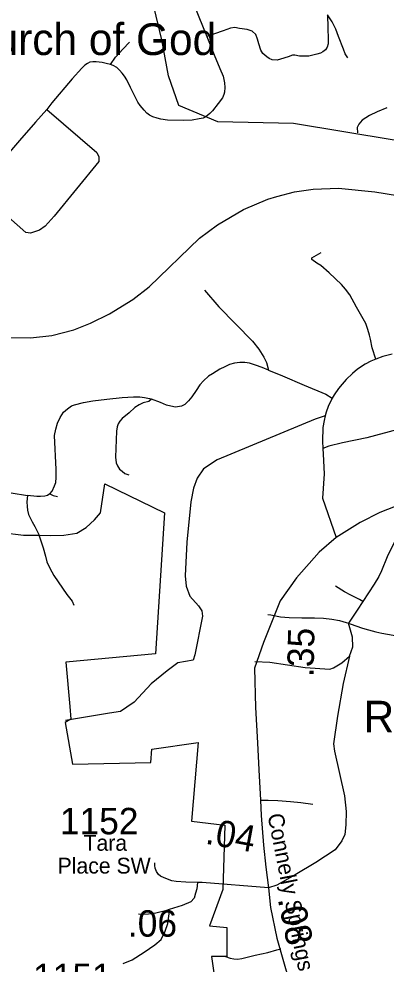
# Model space of a CAD drawing. Extents: x 1159738 to 1321356, y 736314 to 882035.
# Drawn here: x 1247519 to 1249255, y 783806 to 788278 of the extents above; entities that cross this region are included whole.
import ezdxf

# ---------------------------------------------------------------- set-up
doc = ezdxf.new("R2010")
doc.units = 0
for name, color, linetype in [('Exist Boundary Political City Limit New', 7, 'Continuous'), ('Exist Cultural Church Label', 7, 'Continuous'), ('Exist Hydrographic Misc Water Feature', 7, 'Continuous'), ('Exist Railroad Mainline', 7, 'Continuous'), ('Exist Road Non-System Type 51', 7, 'Continuous'), ('Exist Road Secondary Mileage Hundredths English Label', 7, 'Continuous'), ('Exist Road Secondary Type 10 Attributed', 7, 'Continuous'), ('Exist Road Secondary Type 51 Attributed', 7, 'Continuous'), ('Exist Road Secondary Type 51 Label', 7, 'Continuous'), ('Exist Road Secondary Type 51 Number Label', 7, 'Continuous'), ('Exist Road Secondary Type 51 Undivided 4 Lane Attributed', 7, 'Continuous'), ('Map Preparation Boundary City Limit Buffer Line', 7, 'Continuous')]:
    doc.layers.add(name, color=color, linetype=linetype)

msp = doc.modelspace()

# ---------------------------------------------------------------- linework, layer by layer
at = {"layer": 'Exist Boundary Political City Limit New'}
msp.add_lwpolyline([(1247437.9, 785847.1), (1247539.8, 785835.3), (1247608.4, 785835.7), (1247668.1, 785832.9), (1247730.7, 785835.7), (1247792.7, 785844.5), (1247837.5, 785871.4), (1247875.5, 785907), (1247905, 785941.4), (1247925.9, 786077.6), (1248207.3, 785941), (1248165.1, 785273.6), (1247741.5, 785233.8), (1247759.6, 785024.9), (1247765.1, 784964), (1247738.1, 784949.3), (1247772.3, 784751.2), (1248141.9, 784759.7), (1248147.6, 784822.3), (1248366.5, 784853.6), (1248335.1, 784482.3), (1248492.9, 784463.6), (1248482.9, 784158), (1248419.6, 783987.1), (1248502.5, 783978.4), (1248502.5, 783841.8), (1248428.9, 783842.1), (1248451, 783689.5)], dxfattribs=at)
at = {"layer": 'Exist Hydrographic Misc Water Feature'}
msp.add_lwpolyline([(1249936, 787494.9), (1249532, 787663.8), (1248818, 787783.2), (1248459, 787790.4), (1248275.4, 787867.9), (1248225.4, 788008), (1248195.4, 788178.1), (1248150.4, 788363.2)], dxfattribs=at)
at = {"layer": 'Exist Railroad Mainline'}
msp.add_lwpolyline([(1247463.6, 786770.3), (1247573.6, 786769), (1247674.9, 786780.1), (1247778.7, 786806.7), (1247857.6, 786837.5), (1247947.2, 786882.6), (1248058.2, 786950.5), (1248135.4, 787009.9), (1248373.1, 787240.1), (1248458.4, 787303.7), (1248580.1, 787375.5), (1248696, 787425), (1248738.4, 787437.5), (1248821.2, 787459.8), (1248910, 787472.6), (1249029.5, 787476), (1249201.2, 787458.9), (1249416, 787423.9)], dxfattribs=at)
at = {"layer": 'Exist Road Non-System Type 51'}
for points in [[(1248304.4, 789211.9), (1248286, 789212.2), (1248268, 789210.2), (1248240.9, 789203.2), (1248211.1, 789190), (1248191.7, 789176.2), (1248174.4, 789158.8), (1248164.6, 789144.9), (1248158.4, 789125.5), (1248152.9, 789099.1), (1248149.4, 789040.2), (1248151.6, 788929.5), (1248156.5, 788864.3), (1248164.8, 788822), (1248187.6, 788737.6), (1248204.3, 788676.5), (1248255.5, 788543.6), (1248269.4, 788507.5), (1248349, 788337.8), (1248407.2, 788193.9)], [(1248978.1, 788296.4), (1248979.8, 788234.9), (1248980.9, 788181.7), (1248980.9, 788159.5), (1248977, 788144), (1248968.7, 788131.3), (1248956, 788121.9), (1248945.5, 788114.7), (1248928.3, 788110.2), (1248890.1, 788101.4), (1248845.4, 788102), (1248823.3, 788105.9), (1248812.2, 788105.9), (1248791.7, 788098.7), (1248755.2, 788086.5), (1248739.7, 788082.6), (1248716.4, 788083.2), (1248701.5, 788090.4), (1248691.5, 788097.6), (1248672.1, 788114.2), (1248662.7, 788129.7), (1248653.9, 788160.2), (1248646.7, 788181.8), (1248638.9, 788204.5), (1248621.9, 788219.9), (1248598.1, 788227.1), (1248561.6, 788232.1), (1248540.5, 788237.1), (1248518.9, 788233.7), (1248484, 788221.6), (1248407.2, 788193.9)], [(1249074.4, 788092.7), (1249062.2, 788112.6), (1249053.4, 788133.7), (1249030.1, 788194.6), (1249017.4, 788228.8), (1248999.7, 788263.2), (1248978.1, 788296.4)], [(1248407.2, 788193.9), (1248442.5, 788107.1), (1248468.9, 788042.8), (1248484.1, 788006), (1248491.1, 787975.5), (1248493.1, 787953.3), (1248491, 787931.3), (1248487.9, 787920.2), (1248481.3, 787904.6), (1248461.2, 787876.5), (1248434.5, 787843.2), (1248421.3, 787829.3), (1248412.3, 787821.4), (1248402.6, 787814.8), (1248389.4, 787807.8), (1248371.1, 787804), (1248338.1, 787799.2), (1248297.2, 787797.4), (1248222.2, 787797.9), (1248189.9, 787803.4), (1248172.3, 787807.9), (1248152.2, 787813.8), (1248136.9, 787822.1), (1248124.4, 787831.2), (1248111.6, 787845.4), (1248091.9, 787867.8), (1248081.5, 787883.1), (1248065.2, 787915.7), (1248046.8, 787953.5), (1248028.5, 787988.7), (1248017.8, 788006.1), (1248007.4, 788021), (1247994.9, 788035.6), (1247981.1, 788047.3), (1247965.1, 788057.1), (1247952, 788061.9)], [(1247952, 788061.9), (1247975.9, 788095.8), (1247993.9, 788117.3), (1248009.9, 788134), (1248042.1, 788166.9)], [(1247952, 788061.9), (1247930.9, 788067.1), (1247911.8, 788071.3), (1247898.3, 788073.4), (1247884.1, 788074.4), (1247868.5, 788074.4), (1247854.9, 788072.7), (1247842.5, 788066.4), (1247830, 788058.1), (1247816.1, 788044.6), (1247771.4, 787994.3), (1247674.4, 787880), (1247650.6, 787848.2)], [(1247650.6, 787848.2), (1247596.6, 787788.7), (1247522, 787701.9), (1247424, 787590.8), (1247347.8, 787504.2), (1247318.4, 787472)], [(1247650.6, 787848.2), (1247887.5, 787646.1), (1247897, 787624.7), (1247897, 787603.4), (1247684.9, 787345), (1247643.5, 787297.5), (1247616.2, 787278.6), (1247573.6, 787264.4), (1247552.3, 787266.7), (1247318.4, 787472)], [(1249258.6, 787856.5), (1249213.3, 787838.4), (1249176.2, 787821.2), (1249141.9, 787798.5), (1249126.4, 787780.2), (1249118.1, 787763), (1249119.2, 787739.2)], [(1249205.9, 786667.9), (1249188.8, 786720.6), (1249180.8, 786761.7), (1249175.9, 786781.9), (1249169.2, 786808.3), (1249160, 786835.8), (1249115.3, 786913.7), (1249082.9, 786972.1), (1249063.3, 786998.4), (1249043.7, 787021.1), (1248986.1, 787076.9), (1248946.3, 787110.6), (1248927.5, 787121.4), (1248904.3, 787139.1), (1248903.6, 787147.1), (1248948.4, 787171.6)], [(1248397.1, 786993.5), (1248463.8, 786915.7), (1248623.5, 786753.6), (1248653.5, 786715.6), (1248676.8, 786677), (1248689.5, 786652.2), (1248699.3, 786616)], [(1248699.3, 786616), (1248668.7, 786627.7), (1248636.8, 786639.3), (1248608.6, 786648.5), (1248587.8, 786651.6), (1248563.3, 786652.2), (1248537.6, 786648.5), (1248514.9, 786641.8), (1248492.3, 786631.3), (1248469.6, 786620.9), (1248434.2, 786598.9), (1248415.8, 786586.6), (1248391.3, 786564.6), (1248374.8, 786545.6), (1248356.4, 786519.8), (1248336.2, 786489.2), (1248321.2, 786470.4), (1248302.8, 786453.9), (1248286.9, 786445.3), (1248258.7, 786441), (1248237.3, 786444.7), (1248216.5, 786450.8), (1248188.9, 786463.1), (1248145.6, 786478.5)], [(1248699.3, 786616), (1248765.8, 786589.3), (1248867.5, 786545.1), (1248970.4, 786502.2), (1249000.4, 786483.2)], [(1247315.6, 786453.8), (1247314.8, 786377.3), (1247313.5, 786282), (1247314.1, 786237.9), (1247315.3, 786193.2), (1247320.2, 786160.7), (1247330, 786128.2), (1247341, 786107), (1247362.4, 786081.9), (1247382.6, 786065.3), (1247402.8, 786054.9), (1247429.2, 786046.3), (1247481.8, 786034.7), (1247560.1, 786022.6)], [(1247664.7, 786030.1), (1247676.9, 786043.9), (1247687.9, 786067.8), (1247692.8, 786085), (1247695.3, 786107.6), (1247695.3, 786146.2), (1247687.9, 786307.1), (1247692.8, 786336.5), (1247700.8, 786364.7), (1247713.6, 786391.1), (1247730.2, 786416.2), (1247747.9, 786432.1), (1247766.9, 786446.2), (1247782.2, 786452.4), (1247824.5, 786463.4), (1247869, 786470.5), (1247934.5, 786478.4), (1248007.4, 786485.8), (1248060.1, 786488.9), (1248090.5, 786488.9), (1248112.6, 786487), (1248136.4, 786481.5), (1248145.6, 786478.5)], [(1248145.6, 786478.5), (1248132.8, 786468), (1248107, 786461.3), (1248087.4, 786451.5), (1248066.6, 786438.6), (1248040.3, 786414.1), (1248006.6, 786386.5), (1247996.3, 786374.5), (1247988.9, 786361.6), (1247983.4, 786347.5), (1247979.8, 786326.7), (1247977.3, 786245.8), (1247975.5, 786203.5), (1247979.1, 786176.7), (1247985.3, 786162.6), (1247995.1, 786147.9), (1248006.7, 786137.5), (1248019.6, 786127.1), (1248038.5, 786120.3)], [(1248966.4, 786399.3), (1248919.2, 786384), (1248456.1, 786192), (1248390.9, 786148.1), (1248362.5, 786104.3), (1248344.8, 786058), (1248331.7, 785992.8), (1248313.2, 785801.7), (1248304.9, 785642.9), (1248309.7, 785593.1), (1248326.3, 785546.9), (1248367.7, 785500.7), (1248384.3, 785477), (1248386.7, 785452.1), (1248351.1, 785269), (1248342.8, 785242.9), (1248270.6, 785231.1), (1248219.7, 785193.1), (1248145, 785131.5), (1248063.3, 785045), (1248029.4, 785020.6), (1247999.8, 785000.4), (1247946.5, 784992.2), (1247739.2, 784957.8)], [(1249311, 786335.6), (1249163.6, 786294.8), (1249049, 786271.5), (1248984.1, 786256.2), (1248956.6, 786245.8)], [(1247560.1, 786022.6), (1247557, 785993.2), (1247557.6, 785971.1), (1247559.5, 785952.8), (1247565, 785932.5), (1247580.9, 785898.2), (1247594.9, 785875.7), (1247611.5, 785840.8), (1247622.5, 785808.3), (1247634.1, 785774.6), (1247644.5, 785735.6), (1247651.2, 785709.2), (1247664.7, 785678.6), (1247683.7, 785643.6), (1247746.1, 785553.8), (1247769.9, 785522.2), (1247778.5, 785504.4)], [(1247664.7, 786030.1), (1247653.7, 786022.1), (1247642, 786019), (1247621.2, 786017.2), (1247603.5, 786017.8), (1247560.1, 786022.6)], [(1247664.7, 786030.1), (1247681.2, 786023.3), (1247702, 786018.4)], [(1249332, 785858.1), (1249297.7, 785808.5), (1249279.4, 785772.3), (1249260.4, 785731.9), (1249233.4, 785666.3), (1249220, 785639), (1249198, 785602.8)], [(1249198, 785602.8), (1249145.3, 785520.7), (1249118.3, 785480.3), (1249077.4, 785419.2)], [(1249145.3, 785520.7), (1249129.5, 785529.9), (1249087.7, 785550.8), (1249058.8, 785567.7), (1249015.7, 785593.3)], [(1248695.2, 785460.3), (1248710.7, 785458.5), (1248756, 785449.3), (1248796.4, 785446.3), (1248856.4, 785444.4), (1248917, 785443.8), (1248959.3, 785442.6), (1248999.1, 785437.7), (1249034, 785431.6), (1249066.5, 785421.2), (1249077.4, 785419.2)], [(1249077.4, 785419.2), (1249084.7, 785415.8)], [(1249081.6, 785262), (1249097, 785307.1), (1249095.9, 785352.1), (1249077.4, 785419.2)], [(1249084.7, 785415.8), (1249144.2, 785394.8), (1249172.4, 785386.8), (1249206.1, 785377), (1249235.5, 785371.5), (1249288.5, 785361.2), (1249332, 785354.5), (1249380.9, 785347.7), (1249425, 785344.1), (1249451.4, 785342.8), (1249523, 785337.9)], [(1248634.1, 785236.6), (1248705, 785233.6), (1248872, 785208.7), (1248989.3, 785200.4), (1249007, 785207.5), (1249046.1, 785231.2), (1249081.6, 785262)], [(1249081.6, 785262), (1249052, 785134), (1249024.8, 784978.7), (1249007, 784847.7), (1249010.6, 784813.4), (1249058, 784602.4), (1249066.2, 784527.2), (1249065.1, 784464.3), (1249060.3, 784419.3), (1249046.1, 784388.5), (1249014.1, 784347), (1248922.9, 784286.5), (1248825.8, 784228.4), (1248738.1, 784179.8), (1248699.8, 784166.3)], [(1248660.6, 784581.2), (1248697.3, 784581.7), (1248743.8, 784579.3), (1248803.6, 784575.1), (1248852.6, 784569.5), (1248908.2, 784562.5)], [(1248170.1, 784244.1), (1248163.4, 784258.9), (1248162, 784272.2), (1248162, 784284.1)], [(1248362.8, 784191.7), (1248359.9, 784161.6), (1248354.3, 784140.6), (1248347.3, 784118.2), (1248331.9, 784100), (1248291.4, 784083.2), (1248229.3, 784064), (1248211.6, 784058), (1248166.8, 784047.5), (1248131.9, 784041.2), (1248106, 784040.5), (1248085, 784041.2)], [(1248011.8, 783807.8), (1248053.8, 783826.7), (1248111.1, 783862.4), (1248161.5, 783897.4), (1248191.6, 783922.6), (1248211.1, 783961.8), (1248223, 783998.2), (1248229.3, 784043.7), (1248229.3, 784064)], [(1248495.5, 783841), (1248517.8, 783833.3), (1248534.6, 783830.5), (1248552.8, 783829.8), (1248573.1, 783832.6), (1248635.3, 783847.3), (1248696.2, 783861.3), (1248738.2, 783873.9), (1248757, 783878.1)]]:
    msp.add_lwpolyline(points, dxfattribs=at)
at = {"layer": 'Exist Road Secondary Type 10 Attributed'}
msp.add_lwpolyline([(1248699.8, 784166.3), (1248385, 784191.8), (1248362.8, 784191.7), (1248308.8, 784193.2), (1248263, 784196), (1248242.5, 784200.1), (1248205.8, 784214.1), (1248189, 784221.8), (1248179.6, 784229.9), (1248172.6, 784239.7), (1248170.1, 784244.1)], dxfattribs=at)
at = {"layer": 'Exist Road Secondary Type 51 Attributed'}
for points in [[(1249284, 786691.8), (1249240.3, 786680.6), (1249205.9, 786667.9), (1249182.3, 786657.9), (1249156.7, 786643.9), (1249120.1, 786619.8), (1249095.6, 786599.8), (1249065.6, 786571.2), (1249047.4, 786549.9), (1249030.3, 786528.5), (1249010.3, 786498.8), (1249000.4, 786483.2), (1248981.4, 786444), (1248971.2, 786416.7), (1248966.4, 786399.3), (1248961.8, 786378.2), (1248955.5, 786344), (1248954.8, 786279.8), (1248956.6, 786245.8), (1248958, 786218.9), (1248961.5, 786125.3), (1248954.1, 786009.5), (1249019.4, 785823.9)], [(1251289, 786500.5), (1251082.2, 786339.5), (1250906.9, 786229.6), (1250723.4, 786119.9), (1250582.4, 786048.9), (1250415, 785983.4), (1250334.7, 785970.8), (1250147.2, 785964.5), (1250016.6, 785967.8), (1249918.3, 785985.7), (1249788, 786005.2), (1249625.5, 786020.8), (1249500.5, 786020.8), (1249399.7, 785993.8), (1249297.4, 785970.8), (1249225.6, 785942.6), (1249131.9, 785895.7), (1249019.4, 785823.9)]]:
    msp.add_lwpolyline(points, dxfattribs=at)
at = {"layer": 'Exist Road Secondary Type 51 Undivided 4 Lane Attributed'}
for points in [[(1249019.4, 785823.9), (1248938.2, 785755.1), (1248831.9, 785633.2), (1248753.8, 785523.8), (1248675.7, 785326.8), (1248632.3, 785205.4), (1248638.3, 785020.5), (1248646.7, 784852.7), (1248653, 784724.8), (1248660.6, 784581.2), (1248664.6, 784509.5), (1248675.8, 784368.5), (1248686.9, 784265.1), (1248699.8, 784166.3)], [(1248699.8, 784166.3), (1248708.7, 784073.5), (1248738.3, 783928.1), (1248783.2, 783774.3), (1248795.2, 783724.7)]]:
    msp.add_lwpolyline(points, dxfattribs=at)
at = {"layer": 'Map Preparation Boundary City Limit Buffer Line'}
msp.add_lwpolyline([(1247437.9, 785847.1), (1247539.8, 785835.3), (1247608.4, 785835.7), (1247668.1, 785832.9), (1247730.7, 785835.7), (1247792.7, 785844.5), (1247837.5, 785871.4), (1247875.5, 785907), (1247905, 785941.4), (1247925.9, 786077.6), (1248207.3, 785941), (1248165.1, 785273.6), (1247741.5, 785233.8), (1247759.6, 785024.9), (1247765.1, 784964), (1247738.1, 784949.3), (1247772.3, 784751.2), (1248141.9, 784759.7), (1248147.6, 784822.3), (1248366.5, 784853.6), (1248335.1, 784482.3), (1248492.9, 784463.6), (1248482.9, 784158), (1248419.6, 783987.1), (1248502.5, 783978.4), (1248502.5, 783841.8), (1248428.9, 783842.1), (1248451, 783689.5)], dxfattribs=at)

# ---------------------------------------------------------------- texts
at = {"layer": 'Exist Cultural Church Label'}
for s, p in [('Church of God', (1247147.3, 788106.6)), ('Resurrection of Hope', (1249148.8, 784901.5))]:
    msp.add_text(s, height=150, dxfattribs=at).set_placement(p)
at = {"layer": 'Exist Road Secondary Mileage Hundredths English Label'}
for s, rotation, p in [('.35', 88.7395, (1248911.7, 785163.1)), ('.04', 349.4532, (1248396.1, 784376.4)), ('.08', 281.5053, (1248742.3, 784114.2))]:
    msp.add_text(s, height=125, rotation=rotation, dxfattribs=at).set_placement(p)
msp.add_text('.06', height=125, dxfattribs=at).set_placement((1248034.2, 783935.5))
at = {"layer": 'Exist Road Secondary Type 51 Label'}
msp.add_text('Connelly Springs Rd SW', height=75, rotation=281.2684, dxfattribs=at).set_placement((1248693.9, 784511.4))
for s, p in [('Tara', (1247824.2, 784341.8)), ('Place SW', (1247701.7, 784234))]:
    msp.add_text(s, height=75, dxfattribs=at).set_placement(p)
at = {"layer": 'Exist Road Secondary Type 51 Number Label'}
for s, p in [('1152', (1247712.4, 784419.9)), ('1151', (1247585.7, 783683.2))]:
    msp.add_text(s, height=125, dxfattribs=at).set_placement(p)

doc.saveas('drawing.dxf')
